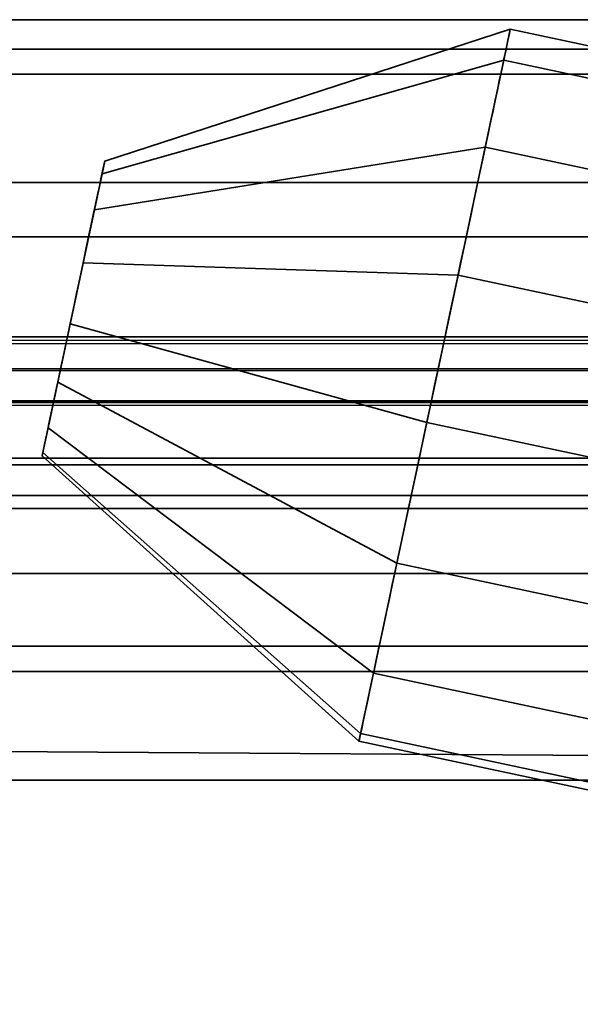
# Model space of a CAD drawing. Header units: millimetres. Extents: x -503 to 6703, y -110 to 193.
# Tile 795 of 1056: x 3368.15 to 3373.31, y -32.06 to -23. Entities that reach past the tile are written whole.
import ezdxf

# ---------------------------------------------------------------- set-up
doc = ezdxf.new("R2010")
doc.units = ezdxf.units.MM
doc.layers.add('151', color=7, linetype='Continuous', true_color=0xffffff)

# ---------------------------------------------------------------- blocks, each defined once
blk = doc.blocks.new('UG_SURFACE_217')
at = {"layer": '151', "color": 250, "linetype": 'Continuous', "lineweight": 35}
for points in [[(2591.5, -23.5, 23.5), (3408.5, -23.5, 23.5), (3408.5, -22.5, 23.5), (2591.5, -22.5, 23.5)], [(2591.5, -22.6213, 1.3787), (3408.5, -22.6213, 1.3787), (3408.5, -23.2716, 2.3519), (2591.5, -23.2716, 2.3519)], [(2591.5, -23.2716, 2.3519), (3408.5, -23.2716, 2.3519), (3408.5, -23.5, 3.5), (2591.5, -23.5, 3.5)], [(2591.5, -23.5, 3.5), (3408.5, -23.5, 3.5), (3408.5, -23.5, 23.5), (2591.5, -23.5, 23.5)]]:
    blk.add_3dface(points, dxfattribs=at)
blk = doc.blocks.new('UG_SURFACE_218')
at = {"layer": '151', "color": 252, "linetype": 'Continuous', "lineweight": 35}
for points in [[(2591.5, -20.2276, 24), (3408.5, -20.2276, 24), (3408.5, -23.5, 24), (2591.5, -23.5, 24)], [(2591.5, -24.5, 30.5), (3408.5, -24.5, 30.5), (3408.5, -20.25, 30.5), (2591.5, -20.25, 30.5)], [(2591.5, -23, 28), (3408.5, -23, 28), (3408.5, -23.5, 29.5), (2591.5, -23.5, 29.5)], [(2591.5, -23.5, 26.5), (3408.5, -23.5, 26.5), (3408.5, -23, 28), (2591.5, -23, 28)], [(2591.5, -23.5, 0.5), (3408.5, -23.5, 0.5), (3408.5, -24.5, 0.5), (2591.5, -24.5, 0.5)], [(2591.5, -23.5, 24), (3408.5, -23.5, 24), (3408.5, -23.5, 0.5), (2591.5, -23.5, 0.5)], [(2591.5, -23.5, 29.5), (3408.5, -23.5, 29.5), (3408.5, -24.5, 29.5), (2591.5, -24.5, 29.5)], [(2591.5, -24.5, 26.5), (3408.5, -24.5, 26.5), (3408.5, -23.5, 26.5), (2591.5, -23.5, 26.5)], [(2591.5, -24.5, 0.5), (3408.5, -24.5, 0.5), (3408.5, -24.5, 26.5), (2591.5, -24.5, 26.5)], [(2591.5, -24.5, 29.5), (3408.5, -24.5, 29.5), (3408.5, -24.5, 30.5), (2591.5, -24.5, 30.5)]]:
    blk.add_3dface(points, dxfattribs=at)
blk = doc.blocks.new('UG_SURFACE_241')
at = {"layer": '151', "color": 35, "linetype": 'Continuous', "lineweight": 35}
for points in [[(3408.9999, -30, 2017), (3408.9999, -19.41, 2017), (2591.0001, -19.41, 2017), (2591.0001, -24.75, 2017)], [(2592.9999, -19.41, 30.5), (3407.0001, -19.41, 30.5), (2591.0001, -25, 30.5), (2591.0001, -24.75, 30.5)], [(3407.0001, -19.41, 30.5), (3408.9999, -19.41, 30.5), (3408.9999, -25, 30.5), (2591.0001, -25, 30.5)], [(3368.9313, -24.3019, 362), (3368.9063, -24.4192, 361.4359), (3372.6048, -23.372, 360.6374), (3372.6649, -23.0887, 362)], [(3368.9063, -24.4192, 362.5641), (3368.9313, -24.3019, 362), (3372.6649, -23.0887, 362), (3372.6048, -23.372, 363.3626)], [(3368.9313, -24.3019, 291.5), (3368.9063, -24.4192, 290.9358), (3372.6048, -23.372, 290.1374), (3372.6649, -23.0887, 291.5)], [(3368.9063, -24.4192, 292.0642), (3368.9313, -24.3019, 291.5), (3372.6649, -23.0887, 291.5), (3372.6048, -23.372, 292.8626)], [(3368.9313, -24.3019, 1547.0001), (3368.9063, -24.4192, 1546.4358), (3372.6048, -23.372, 1545.6375), (3372.6649, -23.0887, 1547.0001)], [(3368.9063, -24.4192, 1547.5641), (3368.9313, -24.3019, 1547.0001), (3372.6649, -23.0887, 1547.0001), (3372.6048, -23.372, 1548.3626)], [(3368.9313, -24.3019, 1476.5), (3368.9063, -24.4192, 1475.9358), (3372.6048, -23.372, 1475.1375), (3372.6649, -23.0887, 1476.5)], [(3368.9063, -24.4192, 1477.0641), (3368.9313, -24.3019, 1476.5), (3372.6649, -23.0887, 1476.5), (3372.6048, -23.372, 1477.8626)], [(3368.9313, -24.3019, 1797.0001), (3368.9063, -24.4192, 1796.4358), (3372.6048, -23.372, 1795.6375), (3372.6649, -23.0887, 1797.0001)], [(3368.9063, -24.4192, 1797.5641), (3368.9313, -24.3019, 1797.0001), (3372.6649, -23.0887, 1797.0001), (3372.6048, -23.372, 1798.3626)], [(3368.9313, -24.3019, 1726.5), (3368.9063, -24.4192, 1725.9358), (3372.6048, -23.372, 1725.1375), (3372.6649, -23.0887, 1726.5)], [(3368.9063, -24.4192, 1727.0641), (3368.9313, -24.3019, 1726.5), (3372.6649, -23.0887, 1726.5), (3372.6048, -23.372, 1727.8626)], [(3413.2957, -32.0211, 363.3626), (3372.6048, -23.372, 363.3626), (3372.6649, -23.0887, 362), (3413.3558, -31.7378, 362)], [(3413.3558, -31.7378, 362), (3372.6649, -23.0887, 362), (3372.6048, -23.372, 360.6374), (3413.2957, -32.0211, 360.6374)], [(3413.2957, -32.0211, 292.8626), (3372.6048, -23.372, 292.8626), (3372.6649, -23.0887, 291.5), (3413.3558, -31.7378, 291.5)], [(3413.3558, -31.7378, 291.5), (3372.6649, -23.0887, 291.5), (3372.6048, -23.372, 290.1374), (3413.2957, -32.0211, 290.1374)], [(3413.2957, -32.0211, 1548.3626), (3372.6048, -23.372, 1548.3626), (3372.6649, -23.0887, 1547.0001), (3413.3558, -31.7378, 1547.0001)], [(3413.3558, -31.7378, 1547.0001), (3372.6649, -23.0887, 1547.0001), (3372.6048, -23.372, 1545.6375), (3413.2957, -32.0211, 1545.6375)], [(3413.2957, -32.0211, 1477.8626), (3372.6048, -23.372, 1477.8626), (3372.6649, -23.0887, 1476.5), (3413.3558, -31.7378, 1476.5)], [(3413.3558, -31.7378, 1476.5), (3372.6649, -23.0887, 1476.5), (3372.6048, -23.372, 1475.1375), (3413.2957, -32.0211, 1475.1375)], [(3413.2957, -32.0211, 1798.3626), (3372.6048, -23.372, 1798.3626), (3372.6649, -23.0887, 1797.0001), (3413.3558, -31.7378, 1797.0001)], [(3413.3558, -31.7378, 1797.0001), (3372.6649, -23.0887, 1797.0001), (3372.6048, -23.372, 1795.6375), (3413.2957, -32.0211, 1795.6375)], [(3413.2957, -32.0211, 1727.8626), (3372.6048, -23.372, 1727.8626), (3372.6649, -23.0887, 1726.5), (3413.3558, -31.7378, 1726.5)], [(3413.3558, -31.7378, 1726.5), (3372.6649, -23.0887, 1726.5), (3372.6048, -23.372, 1725.1375), (3413.2957, -32.0211, 1725.1375)], [(3368.9063, -24.4192, 361.4359), (3368.8357, -24.7508, 360.9692), (3372.4346, -24.1729, 359.5105), (3372.6048, -23.372, 360.6374)], [(3368.8357, -24.7508, 363.0308), (3368.9063, -24.4192, 362.5641), (3372.6048, -23.372, 363.3626), (3372.4346, -24.1729, 364.4895)], [(3368.9063, -24.4192, 290.9358), (3368.8357, -24.7508, 290.4693), (3372.4346, -24.1729, 289.0105), (3372.6048, -23.372, 290.1374)], [(3368.8357, -24.7508, 292.5307), (3368.9063, -24.4192, 292.0642), (3372.6048, -23.372, 292.8626), (3372.4346, -24.1729, 293.9895)], [(3368.9063, -24.4192, 1546.4358), (3368.8357, -24.7508, 1545.9692), (3372.4346, -24.1729, 1544.5105), (3372.6048, -23.372, 1545.6375)], [(3368.8357, -24.7508, 1548.0307), (3368.9063, -24.4192, 1547.5641), (3372.6048, -23.372, 1548.3626), (3372.4346, -24.1729, 1549.4895)], [(3368.9063, -24.4192, 1475.9358), (3368.8357, -24.7508, 1475.4692), (3372.4346, -24.1729, 1474.0105), (3372.6048, -23.372, 1475.1375)], [(3368.8357, -24.7508, 1477.5307), (3368.9063, -24.4192, 1477.0641), (3372.6048, -23.372, 1477.8626), (3372.4346, -24.1729, 1478.9895)], [(3368.9063, -24.4192, 1796.4358), (3368.8357, -24.7508, 1795.9692), (3372.4346, -24.1729, 1794.5105), (3372.6048, -23.372, 1795.6375)], [(3368.8357, -24.7508, 1798.0307), (3368.9063, -24.4192, 1797.5641), (3372.6048, -23.372, 1798.3626), (3372.4346, -24.1729, 1799.4895)], [(3368.9063, -24.4192, 1725.9358), (3368.8357, -24.7508, 1725.4692), (3372.4346, -24.1729, 1724.0105), (3372.6048, -23.372, 1725.1375)], [(3368.8357, -24.7508, 1727.5307), (3368.9063, -24.4192, 1727.0641), (3372.6048, -23.372, 1727.8626), (3372.4346, -24.1729, 1728.9895)], [(3413.1255, -32.822, 364.4895), (3372.4346, -24.1729, 364.4895), (3372.6048, -23.372, 363.3626), (3413.2957, -32.0211, 363.3626)], [(3413.2957, -32.0211, 360.6374), (3372.6048, -23.372, 360.6374), (3372.4346, -24.1729, 359.5105), (3413.1255, -32.822, 359.5105)], [(3413.1255, -32.822, 293.9895), (3372.4346, -24.1729, 293.9895), (3372.6048, -23.372, 292.8626), (3413.2957, -32.0211, 292.8626)], [(3413.2957, -32.0211, 290.1374), (3372.6048, -23.372, 290.1374), (3372.4346, -24.1729, 289.0105), (3413.1255, -32.822, 289.0105)], [(3413.1255, -32.822, 1549.4895), (3372.4346, -24.1729, 1549.4895), (3372.6048, -23.372, 1548.3626), (3413.2957, -32.0211, 1548.3626)], [(3413.2957, -32.0211, 1545.6375), (3372.6048, -23.372, 1545.6375), (3372.4346, -24.1729, 1544.5105), (3413.1255, -32.822, 1544.5105)], [(3413.1255, -32.822, 1478.9895), (3372.4346, -24.1729, 1478.9895), (3372.6048, -23.372, 1477.8626), (3413.2957, -32.0211, 1477.8626)], [(3413.2957, -32.0211, 1475.1375), (3372.6048, -23.372, 1475.1375), (3372.4346, -24.1729, 1474.0105), (3413.1255, -32.822, 1474.0105)], [(3413.1255, -32.822, 1799.4895), (3372.4346, -24.1729, 1799.4895), (3372.6048, -23.372, 1798.3626), (3413.2957, -32.0211, 1798.3626)], [(3413.2957, -32.0211, 1795.6375), (3372.6048, -23.372, 1795.6375), (3372.4346, -24.1729, 1794.5105), (3413.1255, -32.822, 1794.5105)], [(3413.1255, -32.822, 1728.9895), (3372.4346, -24.1729, 1728.9895), (3372.6048, -23.372, 1727.8626), (3413.2957, -32.0211, 1727.8626)], [(3413.2957, -32.0211, 1725.1375), (3372.6048, -23.372, 1725.1375), (3372.4346, -24.1729, 1724.0105), (3413.1255, -32.822, 1724.0105)], [(3368.8357, -24.7508, 360.9692), (3368.732, -25.2393, 360.6809), (3372.1838, -25.3529, 358.814), (3372.4346, -24.1729, 359.5105)], [(3368.732, -25.2393, 363.3191), (3368.8357, -24.7508, 363.0308), (3372.4346, -24.1729, 364.4895), (3372.1838, -25.3529, 365.186)], [(3368.8357, -24.7508, 290.4693), (3368.732, -25.2393, 290.1809), (3372.1838, -25.3529, 288.314), (3372.4346, -24.1729, 289.0105)], [(3368.732, -25.2393, 292.8191), (3368.8357, -24.7508, 292.5307), (3372.4346, -24.1729, 293.9895), (3372.1838, -25.3529, 294.686)], [(3368.8357, -24.7508, 1545.9692), (3368.732, -25.2393, 1545.6809), (3372.1838, -25.3529, 1543.8139), (3372.4346, -24.1729, 1544.5105)], [(3368.732, -25.2393, 1548.3191), (3368.8357, -24.7508, 1548.0307), (3372.4346, -24.1729, 1549.4895), (3372.1838, -25.3529, 1550.186)], [(3368.8357, -24.7508, 1475.4692), (3368.732, -25.2393, 1475.1809), (3372.1838, -25.3529, 1473.3139), (3372.4346, -24.1729, 1474.0105)], [(3368.732, -25.2393, 1477.8191), (3368.8357, -24.7508, 1477.5307), (3372.4346, -24.1729, 1478.9895), (3372.1838, -25.3529, 1479.686)], [(3368.8357, -24.7508, 1795.9692), (3368.732, -25.2393, 1795.6809), (3372.1838, -25.3529, 1793.8139), (3372.4346, -24.1729, 1794.5105)], [(3368.732, -25.2393, 1798.3191), (3368.8357, -24.7508, 1798.0307), (3372.4346, -24.1729, 1799.4895), (3372.1838, -25.3529, 1800.186)], [(3368.8357, -24.7508, 1725.4692), (3368.732, -25.2393, 1725.1809), (3372.1838, -25.3529, 1723.3139), (3372.4346, -24.1729, 1724.0105)], [(3368.732, -25.2393, 1727.8191), (3368.8357, -24.7508, 1727.5307), (3372.4346, -24.1729, 1728.9895), (3372.1838, -25.3529, 1729.686)], [(3412.8747, -34.002, 365.186), (3372.1838, -25.3529, 365.186), (3372.4346, -24.1729, 364.4895), (3413.1255, -32.822, 364.4895)], [(3413.1255, -32.822, 359.5105), (3372.4346, -24.1729, 359.5105), (3372.1838, -25.3529, 358.814), (3412.8747, -34.002, 358.814)], [(3412.8747, -34.002, 294.686), (3372.1838, -25.3529, 294.686), (3372.4346, -24.1729, 293.9895), (3413.1255, -32.822, 293.9895)], [(3413.1255, -32.822, 289.0105), (3372.4346, -24.1729, 289.0105), (3372.1838, -25.3529, 288.314), (3412.8747, -34.002, 288.314)], [(3412.8747, -34.002, 1550.186), (3372.1838, -25.3529, 1550.186), (3372.4346, -24.1729, 1549.4895), (3413.1255, -32.822, 1549.4895)], [(3413.1255, -32.822, 1544.5105), (3372.4346, -24.1729, 1544.5105), (3372.1838, -25.3529, 1543.8139), (3412.8747, -34.002, 1543.8139)], [(3412.8747, -34.002, 1479.686), (3372.1838, -25.3529, 1479.686), (3372.4346, -24.1729, 1478.9895), (3413.1255, -32.822, 1478.9895)], [(3413.1255, -32.822, 1474.0105), (3372.4346, -24.1729, 1474.0105), (3372.1838, -25.3529, 1473.3139), (3412.8747, -34.002, 1473.3139)], [(3412.8747, -34.002, 1800.186), (3372.1838, -25.3529, 1800.186), (3372.4346, -24.1729, 1799.4895), (3413.1255, -32.822, 1799.4895)], [(3413.1255, -32.822, 1794.5105), (3372.4346, -24.1729, 1794.5105), (3372.1838, -25.3529, 1793.8139), (3412.8747, -34.002, 1793.8139)], [(3412.8747, -34.002, 1729.686), (3372.1838, -25.3529, 1729.686), (3372.4346, -24.1729, 1728.9895), (3413.1255, -32.822, 1728.9895)], [(3413.1255, -32.822, 1724.0105), (3372.4346, -24.1729, 1724.0105), (3372.1838, -25.3529, 1723.3139), (3412.8747, -34.002, 1723.3139)], [(3368.9063, -24.4192, 361.4359), (3368.9313, -24.3019, 362), (3368.9063, -24.4192, 362.5641), (3368.6428, -25.6586, 362)], [(3368.9063, -24.4192, 290.9358), (3368.9313, -24.3019, 291.5), (3368.9063, -24.4192, 292.0642), (3368.6428, -25.6586, 291.5)], [(3368.9063, -24.4192, 1546.4358), (3368.9313, -24.3019, 1547.0001), (3368.9063, -24.4192, 1547.5641), (3368.6428, -25.6586, 1547.0001)], [(3368.9063, -24.4192, 1475.9358), (3368.9313, -24.3019, 1476.5), (3368.9063, -24.4192, 1477.0641), (3368.6428, -25.6586, 1476.5)], [(3368.9063, -24.4192, 1796.4358), (3368.9313, -24.3019, 1797.0001), (3368.9063, -24.4192, 1797.5641), (3368.6428, -25.6586, 1797.0001)], [(3368.9063, -24.4192, 1725.9358), (3368.9313, -24.3019, 1726.5), (3368.9063, -24.4192, 1727.0641), (3368.6428, -25.6586, 1726.5)], [(3368.732, -25.2393, 360.6809), (3368.8357, -24.7508, 360.9692), (3368.9063, -24.4192, 361.4359), (3368.6428, -25.6586, 362)], [(3368.9063, -24.4192, 362.5641), (3368.8357, -24.7508, 363.0308), (3368.732, -25.2393, 363.3191), (3368.6428, -25.6586, 362)], [(3368.732, -25.2393, 290.1809), (3368.8357, -24.7508, 290.4693), (3368.9063, -24.4192, 290.9358), (3368.6428, -25.6586, 291.5)], [(3368.9063, -24.4192, 292.0642), (3368.8357, -24.7508, 292.5307), (3368.732, -25.2393, 292.8191), (3368.6428, -25.6586, 291.5)], [(3368.732, -25.2393, 1545.6809), (3368.8357, -24.7508, 1545.9692), (3368.9063, -24.4192, 1546.4358), (3368.6428, -25.6586, 1547.0001)], [(3368.9063, -24.4192, 1547.5641), (3368.8357, -24.7508, 1548.0307), (3368.732, -25.2393, 1548.3191), (3368.6428, -25.6586, 1547.0001)], [(3368.732, -25.2393, 1475.1809), (3368.8357, -24.7508, 1475.4692), (3368.9063, -24.4192, 1475.9358), (3368.6428, -25.6586, 1476.5)], [(3368.9063, -24.4192, 1477.0641), (3368.8357, -24.7508, 1477.5307), (3368.732, -25.2393, 1477.8191), (3368.6428, -25.6586, 1476.5)], [(3368.732, -25.2393, 1795.6809), (3368.8357, -24.7508, 1795.9692), (3368.9063, -24.4192, 1796.4358), (3368.6428, -25.6586, 1797.0001)], [(3368.9063, -24.4192, 1797.5641), (3368.8357, -24.7508, 1798.0307), (3368.732, -25.2393, 1798.3191), (3368.6428, -25.6586, 1797.0001)], [(3368.732, -25.2393, 1725.1809), (3368.8357, -24.7508, 1725.4692), (3368.9063, -24.4192, 1725.9358), (3368.6428, -25.6586, 1726.5)], [(3368.9063, -24.4192, 1727.0641), (3368.8357, -24.7508, 1727.5307), (3368.732, -25.2393, 1727.8191), (3368.6428, -25.6586, 1726.5)], [(2591.0001, -24.75, 2017), (2591.0001, -30, 2017), (3408.9999, -30, 2017)], [(2591.0001, -30), (2591.0001, -25), (3408.9999, -25), (3408.9999, -30)], [(2591.0001, -25), (2591.0001, -25, 30.5), (3408.9999, -25, 30.5), (3408.9999, -25)], [(3368.4986, -26.3369, 360.7988), (3368.6128, -25.8004, 360.6206), (3368.732, -25.2393, 360.6809), (3368.6428, -25.6586, 362)], [(3368.732, -25.2393, 363.3191), (3368.6128, -25.8004, 363.3794), (3368.4986, -26.3369, 363.2012), (3368.6428, -25.6586, 362)], [(3368.4986, -26.3369, 290.2988), (3368.6128, -25.8004, 290.1206), (3368.732, -25.2393, 290.1809), (3368.6428, -25.6586, 291.5)], [(3368.732, -25.2393, 292.8191), (3368.6128, -25.8004, 292.8794), (3368.4986, -26.3369, 292.7012), (3368.6428, -25.6586, 291.5)], [(3368.4986, -26.3369, 1545.7988), (3368.6128, -25.8004, 1545.6206), (3368.732, -25.2393, 1545.6809), (3368.6428, -25.6586, 1547.0001)], [(3368.732, -25.2393, 1548.3191), (3368.6128, -25.8004, 1548.3794), (3368.4986, -26.3369, 1548.2012), (3368.6428, -25.6586, 1547.0001)], [(3368.4986, -26.3369, 1475.2988), (3368.6128, -25.8004, 1475.1205), (3368.732, -25.2393, 1475.1809), (3368.6428, -25.6586, 1476.5)], [(3368.732, -25.2393, 1477.8191), (3368.6128, -25.8004, 1477.8794), (3368.4986, -26.3369, 1477.7012), (3368.6428, -25.6586, 1476.5)], [(3368.4986, -26.3369, 1795.7988), (3368.6128, -25.8004, 1795.6206), (3368.732, -25.2393, 1795.6809), (3368.6428, -25.6586, 1797.0001)], [(3368.732, -25.2393, 1798.3191), (3368.6128, -25.8004, 1798.3794), (3368.4986, -26.3369, 1798.2012), (3368.6428, -25.6586, 1797.0001)], [(3368.4986, -26.3369, 1725.2988), (3368.6128, -25.8004, 1725.1205), (3368.732, -25.2393, 1725.1809), (3368.6428, -25.6586, 1726.5)], [(3368.732, -25.2393, 1727.8191), (3368.6128, -25.8004, 1727.8794), (3368.4986, -26.3369, 1727.7012), (3368.6428, -25.6586, 1726.5)], [(3368.732, -25.2393, 360.6809), (3368.6128, -25.8004, 360.6206), (3371.8958, -26.708, 358.6684), (3372.1838, -25.3529, 358.814)], [(3368.6128, -25.8004, 363.3794), (3368.732, -25.2393, 363.3191), (3372.1838, -25.3529, 365.186), (3371.8958, -26.708, 365.3316)], [(3368.732, -25.2393, 290.1809), (3368.6128, -25.8004, 290.1206), (3371.8958, -26.708, 288.1683), (3372.1838, -25.3529, 288.314)], [(3368.6128, -25.8004, 292.8794), (3368.732, -25.2393, 292.8191), (3372.1838, -25.3529, 294.686), (3371.8958, -26.708, 294.8316)], [(3368.732, -25.2393, 1545.6809), (3368.6128, -25.8004, 1545.6206), (3371.8958, -26.708, 1543.6684), (3372.1838, -25.3529, 1543.8139)], [(3368.6128, -25.8004, 1548.3794), (3368.732, -25.2393, 1548.3191), (3372.1838, -25.3529, 1550.186), (3371.8958, -26.708, 1550.3316)], [(3368.732, -25.2393, 1475.1809), (3368.6128, -25.8004, 1475.1205), (3371.8958, -26.708, 1473.1684), (3372.1838, -25.3529, 1473.3139)], [(3368.6128, -25.8004, 1477.8794), (3368.732, -25.2393, 1477.8191), (3372.1838, -25.3529, 1479.686), (3371.8958, -26.708, 1479.8317)], [(3368.732, -25.2393, 1795.6809), (3368.6128, -25.8004, 1795.6206), (3371.8958, -26.708, 1793.6684), (3372.1838, -25.3529, 1793.8139)], [(3368.6128, -25.8004, 1798.3794), (3368.732, -25.2393, 1798.3191), (3372.1838, -25.3529, 1800.186), (3371.8958, -26.708, 1800.3316)], [(3368.732, -25.2393, 1725.1809), (3368.6128, -25.8004, 1725.1205), (3371.8958, -26.708, 1723.1684), (3372.1838, -25.3529, 1723.3139)], [(3368.6128, -25.8004, 1727.8794), (3368.732, -25.2393, 1727.8191), (3372.1838, -25.3529, 1729.686), (3371.8958, -26.708, 1729.8317)], [(3412.5867, -35.3571, 365.3316), (3371.8958, -26.708, 365.3316), (3372.1838, -25.3529, 365.186), (3412.8747, -34.002, 365.186)], [(3412.8747, -34.002, 358.814), (3372.1838, -25.3529, 358.814), (3371.8958, -26.708, 358.6684), (3412.5867, -35.3571, 358.6684)], [(3412.5867, -35.3571, 294.8316), (3371.8958, -26.708, 294.8316), (3372.1838, -25.3529, 294.686), (3412.8747, -34.002, 294.686)], [(3412.8747, -34.002, 288.314), (3372.1838, -25.3529, 288.314), (3371.8958, -26.708, 288.1683), (3412.5867, -35.3571, 288.1683)], [(3412.5867, -35.3571, 1550.3316), (3371.8958, -26.708, 1550.3316), (3372.1838, -25.3529, 1550.186), (3412.8747, -34.002, 1550.186)], [(3412.8747, -34.002, 1543.8139), (3372.1838, -25.3529, 1543.8139), (3371.8958, -26.708, 1543.6684), (3412.5867, -35.3571, 1543.6684)], [(3412.5867, -35.3571, 1479.8317), (3371.8958, -26.708, 1479.8317), (3372.1838, -25.3529, 1479.686), (3412.8747, -34.002, 1479.686)], [(3412.8747, -34.002, 1473.3139), (3372.1838, -25.3529, 1473.3139), (3371.8958, -26.708, 1473.1684), (3412.5867, -35.3571, 1473.1684)], [(3412.5867, -35.3571, 1800.3316), (3371.8958, -26.708, 1800.3316), (3372.1838, -25.3529, 1800.186), (3412.8747, -34.002, 1800.186)], [(3412.8747, -34.002, 1793.8139), (3372.1838, -25.3529, 1793.8139), (3371.8958, -26.708, 1793.6684), (3412.5867, -35.3571, 1793.6684)], [(3412.5867, -35.3571, 1729.8317), (3371.8958, -26.708, 1729.8317), (3372.1838, -25.3529, 1729.686), (3412.8747, -34.002, 1729.686)], [(3412.8747, -34.002, 1723.3139), (3372.1838, -25.3529, 1723.3139), (3371.8958, -26.708, 1723.1684), (3412.5867, -35.3571, 1723.1684)], [(3368.3608, -26.9856, 362.2884), (3368.3543, -27.0153, 362), (3368.3608, -26.9856, 361.7116), (3368.6428, -25.6586, 362)], [(3368.3608, -26.9856, 291.7884), (3368.3543, -27.0153, 291.5), (3368.3608, -26.9856, 291.2116), (3368.6428, -25.6586, 291.5)], [(3368.3608, -26.9856, 1547.2884), (3368.3543, -27.0153, 1547.0001), (3368.3608, -26.9856, 1546.7117), (3368.6428, -25.6586, 1547.0001)], [(3368.3608, -26.9856, 1476.7884), (3368.3543, -27.0153, 1476.5), (3368.3608, -26.9856, 1476.2117), (3368.6428, -25.6586, 1476.5)], [(3368.3608, -26.9856, 1797.2884), (3368.3543, -27.0153, 1797.0001), (3368.3608, -26.9856, 1796.7117), (3368.6428, -25.6586, 1797.0001)], [(3368.3608, -26.9856, 1726.7884), (3368.3543, -27.0153, 1726.5), (3368.3608, -26.9856, 1726.2117), (3368.6428, -25.6586, 1726.5)], [(3368.6428, -25.6586, 362), (3368.3608, -26.9856, 361.7116), (3368.4094, -26.7562, 361.1847), (3368.4986, -26.3369, 360.7988)], [(3368.4986, -26.3369, 363.2012), (3368.4094, -26.7562, 362.8153), (3368.3608, -26.9856, 362.2884), (3368.6428, -25.6586, 362)], [(3368.6428, -25.6586, 291.5), (3368.3608, -26.9856, 291.2116), (3368.4094, -26.7562, 290.6847), (3368.4986, -26.3369, 290.2988)], [(3368.4986, -26.3369, 292.7012), (3368.4094, -26.7562, 292.3153), (3368.3608, -26.9856, 291.7884), (3368.6428, -25.6586, 291.5)], [(3368.6428, -25.6586, 1547.0001), (3368.3608, -26.9856, 1546.7117), (3368.4094, -26.7562, 1546.1848), (3368.4986, -26.3369, 1545.7988)], [(3368.4986, -26.3369, 1548.2012), (3368.4094, -26.7562, 1547.8153), (3368.3608, -26.9856, 1547.2884), (3368.6428, -25.6586, 1547.0001)], [(3368.6428, -25.6586, 1476.5), (3368.3608, -26.9856, 1476.2117), (3368.4094, -26.7562, 1475.6848), (3368.4986, -26.3369, 1475.2988)], [(3368.4986, -26.3369, 1477.7012), (3368.4094, -26.7562, 1477.3153), (3368.3608, -26.9856, 1476.7884), (3368.6428, -25.6586, 1476.5)], [(3368.6428, -25.6586, 1797.0001), (3368.3608, -26.9856, 1796.7117), (3368.4094, -26.7562, 1796.1848), (3368.4986, -26.3369, 1795.7988)], [(3368.4986, -26.3369, 1798.2012), (3368.4094, -26.7562, 1797.8153), (3368.3608, -26.9856, 1797.2884), (3368.6428, -25.6586, 1797.0001)], [(3368.6428, -25.6586, 1726.5), (3368.3608, -26.9856, 1726.2117), (3368.4094, -26.7562, 1725.6848), (3368.4986, -26.3369, 1725.2988)], [(3368.4986, -26.3369, 1727.7012), (3368.4094, -26.7562, 1727.3153), (3368.3608, -26.9856, 1726.7884), (3368.6428, -25.6586, 1726.5)], [(3368.6128, -25.8004, 360.6206), (3368.4986, -26.3369, 360.7988), (3371.6202, -28.0039, 359.0988), (3371.8958, -26.708, 358.6684)], [(3368.4986, -26.3369, 363.2012), (3368.6128, -25.8004, 363.3794), (3371.8958, -26.708, 365.3316), (3371.6202, -28.0039, 364.9012)], [(3368.6128, -25.8004, 290.1206), (3368.4986, -26.3369, 290.2988), (3371.6202, -28.0039, 288.5988), (3371.8958, -26.708, 288.1683)], [(3368.4986, -26.3369, 292.7012), (3368.6128, -25.8004, 292.8794), (3371.8958, -26.708, 294.8316), (3371.6202, -28.0039, 294.4012)], [(3368.6128, -25.8004, 1545.6206), (3368.4986, -26.3369, 1545.7988), (3371.6202, -28.0039, 1544.0989), (3371.8958, -26.708, 1543.6684)], [(3368.4986, -26.3369, 1548.2012), (3368.6128, -25.8004, 1548.3794), (3371.8958, -26.708, 1550.3316), (3371.6202, -28.0039, 1549.9011)], [(3368.6128, -25.8004, 1475.1205), (3368.4986, -26.3369, 1475.2988), (3371.6202, -28.0039, 1473.5988), (3371.8958, -26.708, 1473.1684)], [(3368.4986, -26.3369, 1477.7012), (3368.6128, -25.8004, 1477.8794), (3371.8958, -26.708, 1479.8317), (3371.6202, -28.0039, 1479.4012)], [(3368.6128, -25.8004, 1795.6206), (3368.4986, -26.3369, 1795.7988), (3371.6202, -28.0039, 1794.0989), (3371.8958, -26.708, 1793.6684)], [(3368.4986, -26.3369, 1798.2012), (3368.6128, -25.8004, 1798.3794), (3371.8958, -26.708, 1800.3316), (3371.6202, -28.0039, 1799.9011)], [(3368.6128, -25.8004, 1725.1205), (3368.4986, -26.3369, 1725.2988), (3371.6202, -28.0039, 1723.5988), (3371.8958, -26.708, 1723.1684)], [(3368.4986, -26.3369, 1727.7012), (3368.6128, -25.8004, 1727.8794), (3371.8958, -26.708, 1729.8317), (3371.6202, -28.0039, 1729.4012)], [(3368.4986, -26.3369, 360.7988), (3368.4094, -26.7562, 361.1847), (3371.4051, -29.0165, 360.0309), (3371.6202, -28.0039, 359.0988)], [(3368.4094, -26.7562, 362.8153), (3368.4986, -26.3369, 363.2012), (3371.6202, -28.0039, 364.9012), (3371.4051, -29.0165, 363.9691)], [(3368.4986, -26.3369, 290.2988), (3368.4094, -26.7562, 290.6847), (3371.4051, -29.0165, 289.5309), (3371.6202, -28.0039, 288.5988)], [(3368.4094, -26.7562, 292.3153), (3368.4986, -26.3369, 292.7012), (3371.6202, -28.0039, 294.4012), (3371.4051, -29.0165, 293.4691)], [(3368.4986, -26.3369, 1545.7988), (3368.4094, -26.7562, 1546.1848), (3371.4051, -29.0165, 1545.031), (3371.6202, -28.0039, 1544.0989)], [(3368.4094, -26.7562, 1547.8153), (3368.4986, -26.3369, 1548.2012), (3371.6202, -28.0039, 1549.9011), (3371.4051, -29.0165, 1548.969)], [(3368.4986, -26.3369, 1475.2988), (3368.4094, -26.7562, 1475.6848), (3371.4051, -29.0165, 1474.5309), (3371.6202, -28.0039, 1473.5988)], [(3368.4094, -26.7562, 1477.3153), (3368.4986, -26.3369, 1477.7012), (3371.6202, -28.0039, 1479.4012), (3371.4051, -29.0165, 1478.4691)], [(3368.4986, -26.3369, 1795.7988), (3368.4094, -26.7562, 1796.1848), (3371.4051, -29.0165, 1795.031), (3371.6202, -28.0039, 1794.0989)], [(3368.4094, -26.7562, 1797.8153), (3368.4986, -26.3369, 1798.2012), (3371.6202, -28.0039, 1799.9011), (3371.4051, -29.0165, 1798.969)], [(3368.4986, -26.3369, 1725.2988), (3368.4094, -26.7562, 1725.6848), (3371.4051, -29.0165, 1724.5309), (3371.6202, -28.0039, 1723.5988)], [(3368.4094, -26.7562, 1727.3153), (3368.4986, -26.3369, 1727.7012), (3371.6202, -28.0039, 1729.4012), (3371.4051, -29.0165, 1728.4691)], [(3412.3111, -36.653, 364.9012), (3371.6202, -28.0039, 364.9012), (3371.8958, -26.708, 365.3316), (3412.5867, -35.3571, 365.3316)], [(3412.5867, -35.3571, 358.6684), (3371.8958, -26.708, 358.6684), (3371.6202, -28.0039, 359.0988), (3412.3111, -36.653, 359.0988)], [(3412.3111, -36.653, 294.4012), (3371.6202, -28.0039, 294.4012), (3371.8958, -26.708, 294.8316), (3412.5867, -35.3571, 294.8316)], [(3412.5867, -35.3571, 288.1683), (3371.8958, -26.708, 288.1683), (3371.6202, -28.0039, 288.5988), (3412.3111, -36.653, 288.5988)], [(3412.3111, -36.653, 1549.9011), (3371.6202, -28.0039, 1549.9011), (3371.8958, -26.708, 1550.3316), (3412.5867, -35.3571, 1550.3316)], [(3412.5867, -35.3571, 1543.6684), (3371.8958, -26.708, 1543.6684), (3371.6202, -28.0039, 1544.0989), (3412.3111, -36.653, 1544.0989)], [(3412.3111, -36.653, 1479.4012), (3371.6202, -28.0039, 1479.4012), (3371.8958, -26.708, 1479.8317), (3412.5867, -35.3571, 1479.8317)], [(3412.5867, -35.3571, 1473.1684), (3371.8958, -26.708, 1473.1684), (3371.6202, -28.0039, 1473.5988), (3412.3111, -36.653, 1473.5988)], [(3412.3111, -36.653, 1799.9011), (3371.6202, -28.0039, 1799.9011), (3371.8958, -26.708, 1800.3316), (3412.5867, -35.3571, 1800.3316)], [(3412.5867, -35.3571, 1793.6684), (3371.8958, -26.708, 1793.6684), (3371.6202, -28.0039, 1794.0989), (3412.3111, -36.653, 1794.0989)], [(3412.3111, -36.653, 1729.4012), (3371.6202, -28.0039, 1729.4012), (3371.8958, -26.708, 1729.8317), (3412.5867, -35.3571, 1729.8317)], [(3412.5867, -35.3571, 1723.1684), (3371.8958, -26.708, 1723.1684), (3371.6202, -28.0039, 1723.5988), (3412.3111, -36.653, 1723.5988)], [(3368.4094, -26.7562, 361.1847), (3368.3608, -26.9856, 361.7116), (3371.2871, -29.5707, 361.3035), (3371.4051, -29.0165, 360.0309)], [(3368.3608, -26.9856, 362.2884), (3368.4094, -26.7562, 362.8153), (3371.4051, -29.0165, 363.9691), (3371.2871, -29.5707, 362.6965)], [(3368.4094, -26.7562, 290.6847), (3368.3608, -26.9856, 291.2116), (3371.2871, -29.5707, 290.8035), (3371.4051, -29.0165, 289.5309)], [(3368.3608, -26.9856, 291.7884), (3368.4094, -26.7562, 292.3153), (3371.4051, -29.0165, 293.4691), (3371.2871, -29.5707, 292.1965)], [(3368.4094, -26.7562, 1546.1848), (3368.3608, -26.9856, 1546.7117), (3371.2871, -29.5707, 1546.3035), (3371.4051, -29.0165, 1545.031)], [(3368.3608, -26.9856, 1547.2884), (3368.4094, -26.7562, 1547.8153), (3371.4051, -29.0165, 1548.969), (3371.2871, -29.5707, 1547.6965)], [(3368.4094, -26.7562, 1475.6848), (3368.3608, -26.9856, 1476.2117), (3371.2871, -29.5707, 1475.8035), (3371.4051, -29.0165, 1474.5309)], [(3368.3608, -26.9856, 1476.7884), (3368.4094, -26.7562, 1477.3153), (3371.4051, -29.0165, 1478.4691), (3371.2871, -29.5707, 1477.1965)], [(3368.4094, -26.7562, 1796.1848), (3368.3608, -26.9856, 1796.7117), (3371.2871, -29.5707, 1796.3035), (3371.4051, -29.0165, 1795.031)], [(3368.3608, -26.9856, 1797.2884), (3368.4094, -26.7562, 1797.8153), (3371.4051, -29.0165, 1798.969), (3371.2871, -29.5707, 1797.6965)], [(3368.4094, -26.7562, 1725.6848), (3368.3608, -26.9856, 1726.2117), (3371.2871, -29.5707, 1725.8035), (3371.4051, -29.0165, 1724.5309)], [(3368.3608, -26.9856, 1726.7884), (3368.4094, -26.7562, 1727.3153), (3371.4051, -29.0165, 1728.4691), (3371.2871, -29.5707, 1727.1965)], [(3371.2721, -29.6423, 362), (3371.2871, -29.5707, 361.3035), (3368.3608, -26.9856, 361.7116), (3368.3543, -27.0153, 362)], [(3368.3543, -27.0153, 362), (3368.3608, -26.9856, 362.2884), (3371.2871, -29.5707, 362.6965), (3371.2721, -29.6423, 362)], [(3371.2721, -29.6423, 291.5), (3371.2871, -29.5707, 290.8035), (3368.3608, -26.9856, 291.2116), (3368.3543, -27.0153, 291.5)], [(3368.3543, -27.0153, 291.5), (3368.3608, -26.9856, 291.7884), (3371.2871, -29.5707, 292.1965), (3371.2721, -29.6423, 291.5)], [(3371.2721, -29.6423, 1547.0001), (3371.2871, -29.5707, 1546.3035), (3368.3608, -26.9856, 1546.7117), (3368.3543, -27.0153, 1547.0001)], [(3368.3543, -27.0153, 1547.0001), (3368.3608, -26.9856, 1547.2884), (3371.2871, -29.5707, 1547.6965), (3371.2721, -29.6423, 1547.0001)], [(3371.2721, -29.6423, 1476.5), (3371.2871, -29.5707, 1475.8035), (3368.3608, -26.9856, 1476.2117), (3368.3543, -27.0153, 1476.5)], [(3368.3543, -27.0153, 1476.5), (3368.3608, -26.9856, 1476.7884), (3371.2871, -29.5707, 1477.1965), (3371.2721, -29.6423, 1476.5)], [(3371.2721, -29.6423, 1797.0001), (3371.2871, -29.5707, 1796.3035), (3368.3608, -26.9856, 1796.7117), (3368.3543, -27.0153, 1797.0001)], [(3368.3543, -27.0153, 1797.0001), (3368.3608, -26.9856, 1797.2884), (3371.2871, -29.5707, 1797.6965), (3371.2721, -29.6423, 1797.0001)], [(3371.2721, -29.6423, 1726.5), (3371.2871, -29.5707, 1725.8035), (3368.3608, -26.9856, 1726.2117), (3368.3543, -27.0153, 1726.5)], [(3368.3543, -27.0153, 1726.5), (3368.3608, -26.9856, 1726.7884), (3371.2871, -29.5707, 1727.1965), (3371.2721, -29.6423, 1726.5)], [(3412.096, -37.6656, 363.9691), (3371.4051, -29.0165, 363.9691), (3371.6202, -28.0039, 364.9012), (3412.3111, -36.653, 364.9012)], [(3412.3111, -36.653, 359.0988), (3371.6202, -28.0039, 359.0988), (3371.4051, -29.0165, 360.0309), (3412.096, -37.6656, 360.0309)], [(3412.096, -37.6656, 293.4691), (3371.4051, -29.0165, 293.4691), (3371.6202, -28.0039, 294.4012), (3412.3111, -36.653, 294.4012)], [(3412.3111, -36.653, 288.5988), (3371.6202, -28.0039, 288.5988), (3371.4051, -29.0165, 289.5309), (3412.096, -37.6656, 289.5309)], [(3412.096, -37.6656, 1548.969), (3371.4051, -29.0165, 1548.969), (3371.6202, -28.0039, 1549.9011), (3412.3111, -36.653, 1549.9011)], [(3412.3111, -36.653, 1544.0989), (3371.6202, -28.0039, 1544.0989), (3371.4051, -29.0165, 1545.031), (3412.096, -37.6656, 1545.031)], [(3412.096, -37.6656, 1478.4691), (3371.4051, -29.0165, 1478.4691), (3371.6202, -28.0039, 1479.4012), (3412.3111, -36.653, 1479.4012)], [(3412.3111, -36.653, 1473.5988), (3371.6202, -28.0039, 1473.5988), (3371.4051, -29.0165, 1474.5309), (3412.096, -37.6656, 1474.5309)], [(3412.096, -37.6656, 1798.969), (3371.4051, -29.0165, 1798.969), (3371.6202, -28.0039, 1799.9011), (3412.3111, -36.653, 1799.9011)], [(3412.3111, -36.653, 1794.0989), (3371.6202, -28.0039, 1794.0989), (3371.4051, -29.0165, 1795.031), (3412.096, -37.6656, 1795.031)], [(3412.096, -37.6656, 1728.4691), (3371.4051, -29.0165, 1728.4691), (3371.6202, -28.0039, 1729.4012), (3412.3111, -36.653, 1729.4012)], [(3412.3111, -36.653, 1723.5988), (3371.6202, -28.0039, 1723.5988), (3371.4051, -29.0165, 1724.5309), (3412.096, -37.6656, 1724.5309)], [(3411.9782, -38.2198, 362.6965), (3371.2871, -29.5707, 362.6965), (3371.4051, -29.0165, 363.9691), (3412.096, -37.6656, 363.9691)], [(3412.096, -37.6656, 360.0309), (3371.4051, -29.0165, 360.0309), (3371.2871, -29.5707, 361.3035), (3411.9782, -38.2198, 361.3035)], [(3411.9782, -38.2198, 292.1965), (3371.2871, -29.5707, 292.1965), (3371.4051, -29.0165, 293.4691), (3412.096, -37.6656, 293.4691)], [(3412.096, -37.6656, 289.5309), (3371.4051, -29.0165, 289.5309), (3371.2871, -29.5707, 290.8035), (3411.9782, -38.2198, 290.8035)], [(3411.9782, -38.2198, 1547.6965), (3371.2871, -29.5707, 1547.6965), (3371.4051, -29.0165, 1548.969), (3412.096, -37.6656, 1548.969)], [(3412.096, -37.6656, 1545.031), (3371.4051, -29.0165, 1545.031), (3371.2871, -29.5707, 1546.3035), (3411.9782, -38.2198, 1546.3035)], [(3411.9782, -38.2198, 1477.1965), (3371.2871, -29.5707, 1477.1965), (3371.4051, -29.0165, 1478.4691), (3412.096, -37.6656, 1478.4691)], [(3412.096, -37.6656, 1474.5309), (3371.4051, -29.0165, 1474.5309), (3371.2871, -29.5707, 1475.8035), (3411.9782, -38.2198, 1475.8035)], [(3411.9782, -38.2198, 1797.6965), (3371.2871, -29.5707, 1797.6965), (3371.4051, -29.0165, 1798.969), (3412.096, -37.6656, 1798.969)], [(3412.096, -37.6656, 1795.031), (3371.4051, -29.0165, 1795.031), (3371.2871, -29.5707, 1796.3035), (3411.9782, -38.2198, 1796.3035)], [(3411.9782, -38.2198, 1727.1965), (3371.2871, -29.5707, 1727.1965), (3371.4051, -29.0165, 1728.4691), (3412.096, -37.6656, 1728.4691)], [(3412.096, -37.6656, 1724.5309), (3371.4051, -29.0165, 1724.5309), (3371.2871, -29.5707, 1725.8035), (3411.9782, -38.2198, 1725.8035)], [(3411.963, -38.2914, 362), (3411.9782, -38.2198, 361.3035), (3371.2871, -29.5707, 361.3035), (3371.2721, -29.6423, 362)], [(3371.2721, -29.6423, 362), (3371.2871, -29.5707, 362.6965), (3411.9782, -38.2198, 362.6965), (3411.963, -38.2914, 362)], [(3411.963, -38.2914, 291.5), (3411.9782, -38.2198, 290.8035), (3371.2871, -29.5707, 290.8035), (3371.2721, -29.6423, 291.5)], [(3371.2721, -29.6423, 291.5), (3371.2871, -29.5707, 292.1965), (3411.9782, -38.2198, 292.1965), (3411.963, -38.2914, 291.5)], [(3411.963, -38.2914, 1547.0001), (3411.9782, -38.2198, 1546.3035), (3371.2871, -29.5707, 1546.3035), (3371.2721, -29.6423, 1547.0001)], [(3371.2721, -29.6423, 1547.0001), (3371.2871, -29.5707, 1547.6965), (3411.9782, -38.2198, 1547.6965), (3411.963, -38.2914, 1547.0001)], [(3411.963, -38.2914, 1476.5), (3411.9782, -38.2198, 1475.8035), (3371.2871, -29.5707, 1475.8035), (3371.2721, -29.6423, 1476.5)], [(3371.2721, -29.6423, 1476.5), (3371.2871, -29.5707, 1477.1965), (3411.9782, -38.2198, 1477.1965), (3411.963, -38.2914, 1476.5)], [(3411.963, -38.2914, 1797.0001), (3411.9782, -38.2198, 1796.3035), (3371.2871, -29.5707, 1796.3035), (3371.2721, -29.6423, 1797.0001)], [(3371.2721, -29.6423, 1797.0001), (3371.2871, -29.5707, 1797.6965), (3411.9782, -38.2198, 1797.6965), (3411.963, -38.2914, 1797.0001)], [(3411.963, -38.2914, 1726.5), (3411.9782, -38.2198, 1725.8035), (3371.2871, -29.5707, 1725.8035), (3371.2721, -29.6423, 1726.5)], [(3371.2721, -29.6423, 1726.5), (3371.2871, -29.5707, 1727.1965), (3411.9782, -38.2198, 1727.1965), (3411.963, -38.2914, 1726.5)], [(2578.0001, -30, 2030), (2578.0001, -43.5, 2030), (3421.9999, -43.5, 2030), (3421.9999, -42.218, 2030)], [(3421.9999, -42.218, 2030), (3421.9999, -30, 2030), (2578.0001, -30, 2030)], [(2578.0001, -30, 2030), (3421.9999, -30, 2030), (3408.9999, -30, 2017), (2591.0001, -30, 2017)], [(3421.9999, -41.5), (2578.0001, -41.5), (2578.0001, -30), (2591.0001, -30)], [(3421.9999, -41.5), (2591.0001, -30), (3408.9999, -30)]]:
    blk.add_3dface(points, dxfattribs=at)
blk = doc.blocks.new('UG_SURFACE_268')
at = {"layer": '151', "color": 252, "linetype": 'Continuous', "lineweight": 35}
for points in [[(2585.5, -25.92, 2021.75), (3414.5, -25.92, 2021.75), (3414.5, 14.42, 2021.75), (2585.5, 14.42, 2021.75)], [(2586.9999, -25.92, 2020.2501), (2586.9999, 14.42, 2020.2501), (3413.0001, 14.42, 2020.2501), (3413.0001, -25.92, 2020.2501)], [(2532.0001, -14, 2075.2499), (2532.0001, -25.92, 2075.2499), (3467.9999, -25.92, 2075.2499), (3467.9999, -14, 2075.2499)], [(2533.5, -14, 2073.75), (3466.5, -14, 2073.75), (3466.5, -25.92, 2073.75), (2533.5, -25.92, 2073.75)], [(3467.9999, -25.92, 2075.2499), (2532.0001, -25.92, 2075.2499), (2532.0592, -26.5209, 2075.1908)], [(3467.9408, -26.5209, 2075.1908), (3467.9999, -25.92, 2075.2499), (2532.0592, -26.5209, 2075.1908)], [(2533.5305, -26.2282, 2073.7197), (2533.5, -25.92, 2073.75), (3466.5, -25.92, 2073.75)], [(2533.5305, -26.2282, 2073.7197), (3466.5, -25.92, 2073.75), (3466.4695, -26.2282, 2073.7197)], [(3414.5303, -26.2282, 2021.7803), (2585.5, -25.92, 2021.75), (2585.4697, -26.2282, 2021.7803)], [(3414.5303, -26.2282, 2021.7803), (3414.5, -25.92, 2021.75), (2585.5, -25.92, 2021.75)], [(2586.9408, -26.5209, 2020.3092), (3413.0001, -25.92, 2020.2501), (3413.0592, -26.5209, 2020.3092)], [(2586.9408, -26.5209, 2020.3092), (2586.9999, -25.92, 2020.2501), (3413.0001, -25.92, 2020.2501)], [(3466.4695, -26.2282, 2073.7197), (3466.3796, -26.5246, 2073.6296), (2533.6204, -26.5246, 2073.6296), (2533.5305, -26.2282, 2073.7197)], [(2585.4697, -26.2282, 2021.7803), (2585.3798, -26.5246, 2021.8704), (3414.6202, -26.5246, 2021.8704)], [(2585.4697, -26.2282, 2021.7803), (3414.6202, -26.5246, 2021.8704), (3414.5303, -26.2282, 2021.7803)], [(2532.0592, -26.5209, 2075.1908), (2532.2344, -27.0987, 2075.0155), (3467.7656, -27.0987, 2075.0155), (3467.9408, -26.5209, 2075.1908)], [(3466.0373, -27.0372, 2073.2872), (2533.9627, -27.0372, 2073.2872), (2533.6204, -26.5246, 2073.6296), (3466.3796, -26.5246, 2073.6296)], [(3414.6202, -26.5246, 2021.8704), (2585.3798, -26.5246, 2021.8704), (2585.0372, -27.0372, 2022.2127), (3414.9628, -27.0372, 2022.2127)], [(3413.0592, -26.5209, 2020.3092), (2586.7655, -27.0987, 2020.4844), (2586.9408, -26.5209, 2020.3092)], [(3413.0592, -26.5209, 2020.3092), (3413.2345, -27.0987, 2020.4844), (2586.7655, -27.0987, 2020.4844)], [(3467.7656, -27.0987, 2075.0155), (2532.2344, -27.0987, 2075.0155), (2532.902, -28.0979, 2074.348), (3467.098, -28.0979, 2074.348)], [(3465.5247, -27.3797, 2072.7746), (2534.4753, -27.3797, 2072.7746), (2533.9627, -27.0372, 2073.2872), (3466.0373, -27.0372, 2073.2872)], [(3414.9628, -27.0372, 2022.2127), (2585.0372, -27.0372, 2022.2127), (2584.5246, -27.3797, 2022.7253), (3415.4754, -27.3797, 2022.7253)], [(3413.902, -28.0979, 2021.152), (2586.098, -28.0979, 2021.152), (2586.7655, -27.0987, 2020.4844), (3413.2345, -27.0987, 2020.4844)], [(3464.92, -27.5, 2072.17), (2535.08, -27.5, 2072.17), (2534.4753, -27.3797, 2072.7746), (3465.5247, -27.3797, 2072.7746)], [(3415.4754, -27.3797, 2022.7253), (2584.5246, -27.3797, 2022.7253), (2583.92, -27.5, 2023.33), (3416.08, -27.5, 2023.33)], [(2535.08, -27.5, 2072.17), (3464.92, -27.5, 2072.17), (3416.08, -27.5, 2023.33), (2583.92, -27.5, 2023.33)], [(3467.098, -28.0979, 2074.348), (2532.902, -28.0979, 2074.348), (2533.9015, -28.7655, 2073.3488), (3466.0985, -28.7655, 2073.3488)], [(3414.9013, -28.7655, 2022.1512), (2585.0987, -28.7655, 2022.1512), (2586.098, -28.0979, 2021.152), (3413.902, -28.0979, 2021.152)], [(3466.0985, -28.7655, 2073.3488), (2533.9015, -28.7655, 2073.3488), (2535.08, -29, 2072.17), (3464.92, -29, 2072.17)], [(3416.08, -29, 2023.33), (2583.92, -29, 2023.33), (2585.0987, -28.7655, 2022.1512), (3414.9013, -28.7655, 2022.1512)], [(2535.08, -29, 2072.17), (2583.92, -29, 2023.33), (3416.08, -29, 2023.33), (3464.92, -29, 2072.17)]]:
    blk.add_3dface(points, dxfattribs=at)

msp = doc.modelspace()

# ---------------------------------------------------------------- linework, layer by layer
at = {"layer": '151', "color": 252, "linetype": 'Continuous', "lineweight": -3, "true_color": 0x939598}
for p, q in [((3408.5, -23.5, 26.5), (2591.5, -23.5, 26.5)), ((3408.5, -23.5, 23.5), (2591.5, -23.5, 23.5)), ((3408.5, -23.5, 3.5), (2591.5, -23.5, 3.5)), ((3408.5, -23.5, 0.5), (2591.5, -23.5, 0.5)), ((3408.5, -23.5, 29.5), (2591.5, -23.5, 29.5)), ((3408.5, -23.5, 24), (2591.5, -23.5, 24)), ((3408.5, -24.5, 26.5), (2591.5, -24.5, 26.5)), ((3408.5, -24.5, 30.5), (2591.5, -24.5, 30.5)), ((3408.5, -24.5, 0.5), (2591.5, -24.5, 0.5)), ((3408.5, -24.5, 29.5), (2591.5, -24.5, 29.5)), ((3409, -25), (2591, -25)), ((2591, -25, 30.5), (3409, -25, 30.5)), ((3468, -25.92, 2075.25), (2532, -25.92, 2075.25)), ((3466.5, -25.92, 2073.75), (2533.5, -25.92, 2073.75)), ((3414.5, -25.92, 2021.75), (2585.5, -25.92, 2021.75)), ((3413, -25.92, 2020.25), (2587, -25.92, 2020.25)), ((3464.92, -27.5, 2072.17), (2535.08, -27.5, 2072.17)), ((3416.08, -27.5, 2023.33), (2583.92, -27.5, 2023.33)), ((3464.92, -29, 2072.17), (2535.08, -29, 2072.17)), ((3416.08, -29, 2023.33), (2583.92, -29, 2023.33)), ((2578, -30, 2030), (3422, -30, 2030)), ((2591, -30, 2017), (3409, -30, 2017))]:
    msp.add_line(p, q, dxfattribs=at)
at = {"layer": '151', "color": 252, "linetype": 'Continuous', "lineweight": -3, "true_color": 0x939598, "extrusion": (-0.978148, 0.207912, 0)}
for centre in [(-675.2823, 291.5, -3303.7646), (-675.2823, 362, -3303.7646), (-675.2823, 1797, -3303.7646), (-675.2823, 1726.5, -3303.7646), (-675.2823, 1476.5, -3303.7646), (-675.2823, 1547, -3303.7646)]:
    msp.add_circle(centre, 3.35, dxfattribs=at)
at = {"layer": '151', "color": 252, "linetype": 'Continuous', "lineweight": -3, "true_color": 0x939598, "extrusion": (0.978148, -0.207912, 0)}
for centre in [(675.2823, 1476.5, 3300.3646), (675.2823, 362, 3300.3646), (675.2823, 1547, 3300.3646), (675.2823, 1726.5, 3300.3646), (675.2823, 291.5, 3300.3646), (675.2823, 1797, 3300.3646)]:
    msp.add_circle(centre, 1.387, dxfattribs=at)

# ---------------------------------------------------------------- block references
at = {"layer": '151', "color": 252, "linetype": 'Continuous', "lineweight": -3, "true_color": 0x939598}
for name in ['UG_SURFACE_268', 'UG_SURFACE_241', 'UG_SURFACE_218', 'UG_SURFACE_217']:
    msp.add_blockref(name, (0, 0), dxfattribs=at)

doc.saveas('drawing.dxf')
